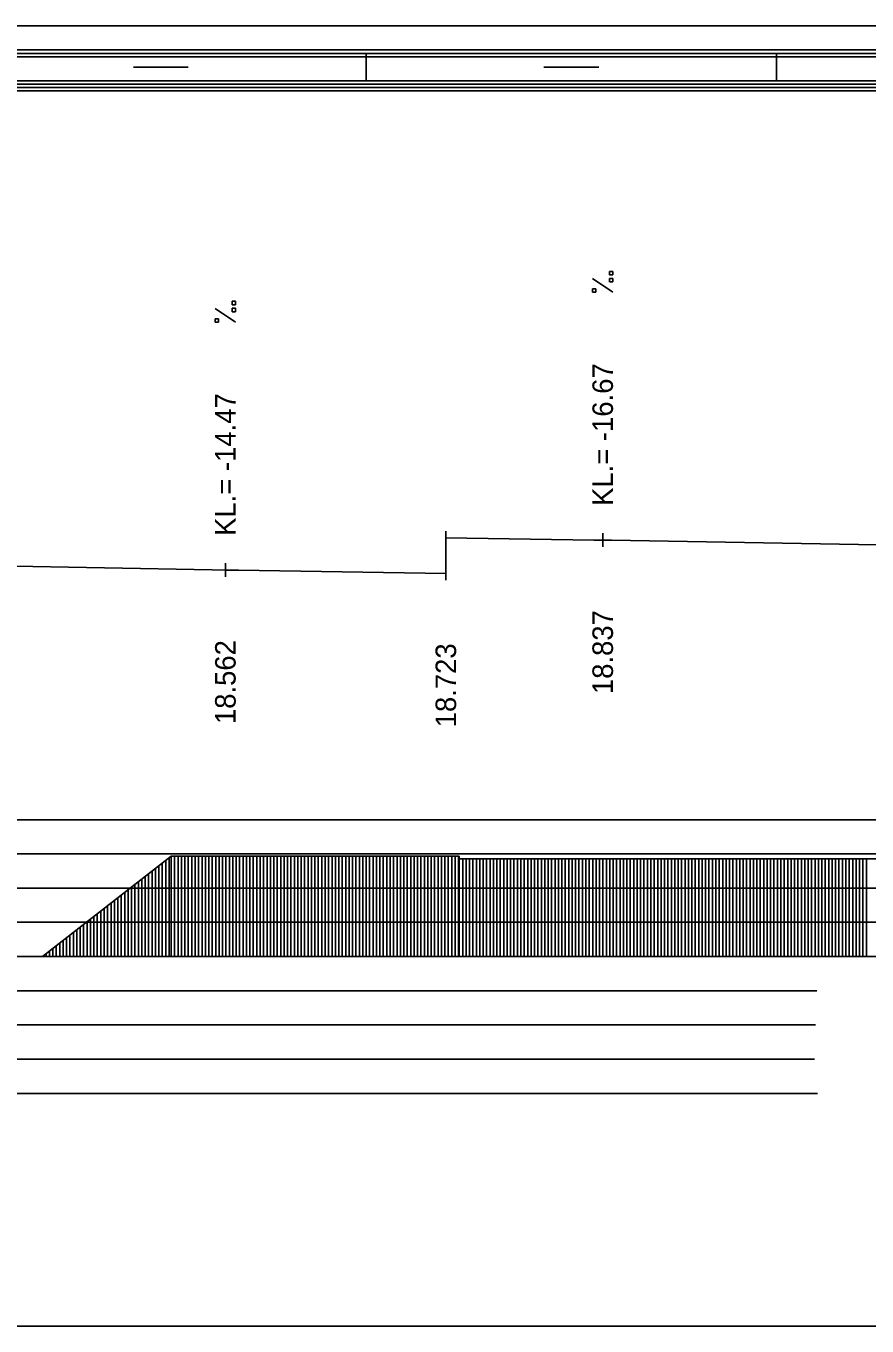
# Model space of a CAD drawing. Extents: x 2 to 10148, y 0 to 380.
# Drawn here: x 2140.1 to 2201.6, y 285 to 380 of the extents above; entities that cross this region are included whole.
import ezdxf

# ---------------------------------------------------------------- set-up
doc = ezdxf.new("R2010")
doc.units = 0
for name, color, linetype in [('NIVELETA_CARA', 7, 'Continuous'), ('NIVELETA_TEXT', 7, 'Continuous'), ('RAM', 7, 'Continuous'), ('ZRYCHL_CARA_C', 7, 'Continuous'), ('ZRYCHL_RASTR', 7, 'Continuous')]:
    doc.layers.add(name, color=color, linetype=linetype)

msp = doc.modelspace()

# ---------------------------------------------------------------- linework, layer by layer
at = {"layer": 'NIVELETA_CARA'}
for p, q in [((2170.83, 342.089), (2170.83, 343.089)), ((2170.827, 340.5), (2170.83, 342.089)), ((2170.83, 342.589), (2181.642, 342.436)), ((2181.642, 342.436), (2182.29, 342.427)), ((2182.29, 341.927), (2182.29, 342.927)), ((2182.29, 342.427), (2182.938, 342.417)), ((2182.938, 342.417), (2214.106, 341.897)), ((2125.686, 340.775), (2153.756, 340.254)), ((2153.756, 340.254), (2154.716, 340.237)), ((2154.716, 339.737), (2154.716, 340.737)), ((2154.716, 340.237), (2155.677, 340.223)), ((2155.677, 340.223), (2170.827, 340)), ((2170.827, 339.5), (2170.827, 340.5))]:
    msp.add_line(p, q, dxfattribs=at)
at = {"layer": 'NIVELETA_TEXT'}
for p, q in [((2183.038, 362.071), (2182.791, 362.071)), ((2182.791, 362.071), (2182.791, 361.828)), ((2183.038, 361.823), (2183.038, 362.071)), ((2183.037, 360.554), (2181.543, 361.545)), ((2182.791, 361.828), (2182.795, 361.823)), ((2182.791, 361.823), (2183.038, 361.823)), ((2183.038, 361.559), (2182.791, 361.559)), ((2182.791, 361.559), (2182.791, 361.317)), ((2182.791, 361.317), (2182.795, 361.312)), ((2182.791, 361.312), (2183.038, 361.312)), ((2183.038, 361.312), (2183.038, 361.559)), ((2181.79, 360.802), (2181.543, 360.802)), ((2181.543, 360.802), (2181.543, 360.559)), ((2181.543, 360.559), (2181.548, 360.554)), ((2181.543, 360.554), (2181.79, 360.554)), ((2181.79, 360.554), (2181.79, 360.802)), ((2155.463, 358.364), (2153.969, 359.355)), ((2155.464, 359.88), (2155.217, 359.88)), ((2155.217, 359.88), (2155.217, 359.637)), ((2155.217, 359.637), (2155.221, 359.632)), ((2155.217, 359.632), (2155.464, 359.632)), ((2155.464, 359.369), (2155.217, 359.369)), ((2155.217, 359.369), (2155.217, 359.126)), ((2155.217, 359.126), (2155.221, 359.121)), ((2155.217, 359.121), (2155.464, 359.121)), ((2155.464, 359.632), (2155.464, 359.88)), ((2155.464, 359.121), (2155.464, 359.369)), ((2154.217, 358.611), (2153.969, 358.611)), ((2153.969, 358.611), (2153.969, 358.369)), ((2153.969, 358.369), (2153.974, 358.364)), ((2153.969, 358.364), (2154.217, 358.364)), ((2154.217, 358.364), (2154.217, 358.611))]:
    msp.add_line(p, q, dxfattribs=at)
at = {"layer": 'RAM'}
for p, q in [((2170.827, 380), (1850.83, 380)), ((2328.696, 380), (2170.83, 380)), ((2170.827, 378.25), (1850.83, 378.25)), ((2328.696, 378.25), (2170.83, 378.25)), ((2170.827, 378), (1850.83, 378)), ((2170.827, 377.75), (1850.83, 377.75)), ((2165, 376), (2165, 378)), ((2328.696, 378), (2170.83, 378)), ((2328.696, 377.75), (2170.83, 377.75)), ((2195, 376), (2195, 378)), ((2148, 377), (2152, 377)), ((2178, 377), (2182, 377)), ((2170.827, 376), (1850.83, 376)), ((2170.827, 375.75), (1850.83, 375.75)), ((2170.827, 375.5), (1850.83, 375.5)), ((2170.827, 375.25), (1850.83, 375.25)), ((2328.696, 376), (2170.83, 376)), ((2328.696, 375.75), (2170.83, 375.75)), ((2328.696, 375.5), (2170.83, 375.5)), ((2328.696, 375.25), (2170.83, 375.25))]:
    msp.add_line(p, q, dxfattribs=at)
at = {"layer": 'ZRYCHL_CARA_C'}
for p, q in [((2141.359, 312), (2150.759, 319.333)), ((2150.609, 312), (2150.609, 319.216)), ((2150.759, 312), (2150.759, 319.333)), ((2150.759, 319.333), (2171.806, 319.333)), ((2151.009, 312), (2151.009, 319.333)), ((2151.259, 312), (2151.259, 319.333)), ((2151.509, 312), (2151.509, 319.333)), ((2151.759, 312), (2151.759, 319.333)), ((2152.009, 312), (2152.009, 319.333)), ((2152.259, 312), (2152.259, 319.333)), ((2152.509, 312), (2152.509, 319.333)), ((2152.759, 312), (2152.759, 319.333)), ((2153.009, 312), (2153.009, 319.333)), ((2153.259, 312), (2153.259, 319.333)), ((2153.509, 312), (2153.509, 319.333)), ((2153.759, 312), (2153.759, 319.333)), ((2154.009, 312), (2154.009, 319.333)), ((2154.259, 312), (2154.259, 319.333)), ((2154.509, 312), (2154.509, 319.333)), ((2154.759, 312), (2154.759, 319.333)), ((2155.009, 312), (2155.009, 319.333)), ((2155.259, 312), (2155.259, 319.333)), ((2155.509, 312), (2155.509, 319.333)), ((2155.759, 312), (2155.759, 319.333)), ((2156.009, 312), (2156.009, 319.333)), ((2156.259, 312), (2156.259, 319.333)), ((2156.509, 312), (2156.509, 319.333)), ((2156.759, 312), (2156.759, 319.333)), ((2157.009, 312), (2157.009, 319.333)), ((2157.259, 312), (2157.259, 319.333)), ((2157.509, 312), (2157.509, 319.333)), ((2157.759, 312), (2157.759, 319.333)), ((2158.009, 312), (2158.009, 319.333)), ((2158.259, 312), (2158.259, 319.333)), ((2158.509, 312), (2158.509, 319.333)), ((2158.759, 312), (2158.759, 319.333)), ((2159.009, 312), (2159.009, 319.333)), ((2159.259, 312), (2159.259, 319.333)), ((2159.509, 312), (2159.509, 319.333)), ((2159.759, 312), (2159.759, 319.333)), ((2160.009, 312), (2160.009, 319.333)), ((2160.259, 312), (2160.259, 319.333)), ((2160.509, 312), (2160.509, 319.333)), ((2160.759, 312), (2160.759, 319.333)), ((2161.009, 312), (2161.009, 319.333)), ((2161.259, 312), (2161.259, 319.333)), ((2161.509, 312), (2161.509, 319.333)), ((2161.759, 312), (2161.759, 319.333)), ((2162.009, 312), (2162.009, 319.333)), ((2162.259, 312), (2162.259, 319.333)), ((2162.509, 312), (2162.509, 319.333)), ((2162.759, 312), (2162.759, 319.333)), ((2163.009, 312), (2163.009, 319.333)), ((2163.259, 312), (2163.259, 319.333)), ((2163.509, 312), (2163.509, 319.333)), ((2163.759, 312), (2163.759, 319.333)), ((2164.009, 312), (2164.009, 319.333)), ((2164.259, 312), (2164.259, 319.333)), ((2164.509, 312), (2164.509, 319.333)), ((2164.759, 312), (2164.759, 319.333)), ((2165.009, 312), (2165.009, 319.333)), ((2165.259, 312), (2165.259, 319.333)), ((2165.509, 312), (2165.509, 319.333)), ((2165.759, 312), (2165.759, 319.333)), ((2166.009, 312), (2166.009, 319.333)), ((2166.259, 312), (2166.259, 319.333)), ((2166.509, 312), (2166.509, 319.333)), ((2166.759, 312), (2166.759, 319.333)), ((2167.009, 312), (2167.009, 319.333)), ((2167.259, 312), (2167.259, 319.333)), ((2167.509, 312), (2167.509, 319.333)), ((2167.759, 312), (2167.759, 319.333)), ((2168.009, 312), (2168.009, 319.333)), ((2168.259, 312), (2168.259, 319.333)), ((2168.509, 312), (2168.509, 319.333)), ((2168.759, 312), (2168.759, 319.333)), ((2169.009, 312), (2169.009, 319.333)), ((2169.259, 312), (2169.259, 319.333)), ((2169.509, 312), (2169.509, 319.333)), ((2169.759, 312), (2169.759, 319.333)), ((2170.009, 312), (2170.009, 319.333)), ((2170.259, 312), (2170.259, 319.333)), ((2170.509, 312), (2170.509, 319.333)), ((2170.759, 312), (2170.759, 319.333)), ((2171.009, 312), (2171.009, 319.333)), ((2171.259, 312), (2171.259, 319.333)), ((2171.509, 312), (2171.509, 319.333)), ((2171.759, 312), (2171.759, 319.333)), ((2171.806, 319.333), (2171.806, 312)), ((2149.609, 312), (2149.609, 318.436)), ((2149.859, 312), (2149.859, 318.631)), ((2150.109, 312), (2150.109, 318.826)), ((2150.359, 312), (2150.359, 319.021)), ((2171.808, 312), (2171.808, 319.131)), ((2171.808, 312), (2171.808, 319.131)), ((2171.808, 319.131), (2204.503, 319.131)), ((2172.058, 312), (2172.058, 319.131)), ((2172.308, 312), (2172.308, 319.131)), ((2172.558, 312), (2172.558, 319.131)), ((2172.808, 312), (2172.808, 319.131)), ((2173.058, 312), (2173.058, 319.131)), ((2173.308, 312), (2173.308, 319.131)), ((2173.558, 312), (2173.558, 319.131)), ((2173.808, 312), (2173.808, 319.131)), ((2174.058, 312), (2174.058, 319.131)), ((2174.308, 312), (2174.308, 319.131)), ((2174.558, 312), (2174.558, 319.131)), ((2174.808, 312), (2174.808, 319.131)), ((2175.058, 312), (2175.058, 319.131)), ((2175.308, 312), (2175.308, 319.131)), ((2175.558, 312), (2175.558, 319.131)), ((2175.808, 312), (2175.808, 319.131)), ((2176.058, 312), (2176.058, 319.131)), ((2176.308, 312), (2176.308, 319.131)), ((2176.558, 312), (2176.558, 319.131)), ((2176.808, 312), (2176.808, 319.131)), ((2177.058, 312), (2177.058, 319.131)), ((2177.308, 312), (2177.308, 319.131)), ((2177.558, 312), (2177.558, 319.131)), ((2177.808, 312), (2177.808, 319.131)), ((2178.058, 312), (2178.058, 319.131)), ((2178.308, 312), (2178.308, 319.131)), ((2178.558, 312), (2178.558, 319.131)), ((2178.808, 312), (2178.808, 319.131)), ((2179.058, 312), (2179.058, 319.131)), ((2179.308, 312), (2179.308, 319.131)), ((2179.558, 312), (2179.558, 319.131)), ((2179.808, 312), (2179.808, 319.131)), ((2180.058, 312), (2180.058, 319.131)), ((2180.308, 312), (2180.308, 319.131)), ((2180.558, 312), (2180.558, 319.131)), ((2180.808, 312), (2180.808, 319.131)), ((2181.058, 312), (2181.058, 319.131)), ((2181.308, 312), (2181.308, 319.131)), ((2181.558, 312), (2181.558, 319.131)), ((2181.808, 312), (2181.808, 319.131)), ((2182.058, 312), (2182.058, 319.131)), ((2182.308, 312), (2182.308, 319.131)), ((2182.558, 312), (2182.558, 319.131)), ((2182.808, 312), (2182.808, 319.131)), ((2183.058, 312), (2183.058, 319.131)), ((2183.308, 312), (2183.308, 319.131)), ((2183.558, 312), (2183.558, 319.131)), ((2183.808, 312), (2183.808, 319.131)), ((2184.058, 312), (2184.058, 319.131)), ((2184.308, 312), (2184.308, 319.131)), ((2184.558, 312), (2184.558, 319.131)), ((2184.808, 312), (2184.808, 319.131)), ((2185.058, 312), (2185.058, 319.131)), ((2185.308, 312), (2185.308, 319.131)), ((2185.558, 312), (2185.558, 319.131)), ((2185.808, 312), (2185.808, 319.131)), ((2186.058, 312), (2186.058, 319.131)), ((2186.308, 312), (2186.308, 319.131)), ((2186.558, 312), (2186.558, 319.131)), ((2186.808, 312), (2186.808, 319.131)), ((2187.058, 312), (2187.058, 319.131)), ((2187.308, 312), (2187.308, 319.131)), ((2187.558, 312), (2187.558, 319.131)), ((2187.808, 312), (2187.808, 319.131)), ((2188.058, 312), (2188.058, 319.131)), ((2188.308, 312), (2188.308, 319.131)), ((2188.558, 312), (2188.558, 319.131)), ((2188.808, 312), (2188.808, 319.131)), ((2189.058, 312), (2189.058, 319.131)), ((2189.308, 312), (2189.308, 319.131)), ((2189.558, 312), (2189.558, 319.131)), ((2189.808, 312), (2189.808, 319.131)), ((2190.058, 312), (2190.058, 319.131)), ((2190.308, 312), (2190.308, 319.131)), ((2190.558, 312), (2190.558, 319.131)), ((2190.808, 312), (2190.808, 319.131)), ((2191.058, 312), (2191.058, 319.131)), ((2191.308, 312), (2191.308, 319.131)), ((2191.558, 312), (2191.558, 319.131)), ((2191.808, 312), (2191.808, 319.131)), ((2192.058, 312), (2192.058, 319.131)), ((2192.308, 312), (2192.308, 319.131)), ((2192.558, 312), (2192.558, 319.131)), ((2192.808, 312), (2192.808, 319.131)), ((2193.058, 312), (2193.058, 319.131)), ((2193.308, 312), (2193.308, 319.131)), ((2193.558, 312), (2193.558, 319.131)), ((2193.808, 312), (2193.808, 319.131)), ((2194.058, 312), (2194.058, 319.131)), ((2194.308, 312), (2194.308, 319.131)), ((2194.558, 312), (2194.558, 319.131)), ((2194.808, 312), (2194.808, 319.131)), ((2195.058, 312), (2195.058, 319.131)), ((2195.308, 312), (2195.308, 319.131)), ((2195.558, 312), (2195.558, 319.131)), ((2195.808, 312), (2195.808, 319.131)), ((2196.058, 312), (2196.058, 319.131)), ((2196.308, 312), (2196.308, 319.131)), ((2196.558, 312), (2196.558, 319.131)), ((2196.808, 312), (2196.808, 319.131)), ((2197.058, 312), (2197.058, 319.131)), ((2197.308, 312), (2197.308, 319.131)), ((2197.558, 312), (2197.558, 319.131)), ((2197.808, 312), (2197.808, 319.131)), ((2198.058, 312), (2198.058, 319.131)), ((2198.308, 312), (2198.308, 319.131)), ((2198.558, 312), (2198.558, 319.131)), ((2198.808, 312), (2198.808, 319.131)), ((2199.058, 312), (2199.058, 319.131)), ((2199.308, 312), (2199.308, 319.131)), ((2199.558, 312), (2199.558, 319.131)), ((2199.808, 312), (2199.808, 319.131)), ((2200.058, 312), (2200.058, 319.131)), ((2200.308, 312), (2200.308, 319.131)), ((2200.558, 312), (2200.558, 319.131)), ((2200.808, 312), (2200.808, 319.131)), ((2201.058, 312), (2201.058, 319.131)), ((2201.308, 312), (2201.308, 319.131)), ((2201.558, 312), (2201.558, 319.131)), ((2148.359, 312), (2148.359, 317.461)), ((2148.609, 312), (2148.609, 317.656)), ((2148.859, 312), (2148.859, 317.851)), ((2149.109, 312), (2149.109, 318.046)), ((2149.359, 312), (2149.359, 318.241)), ((2147.109, 312), (2147.109, 316.486)), ((2147.359, 312), (2147.359, 316.681)), ((2147.609, 312), (2147.609, 316.876)), ((2147.859, 312), (2147.859, 317.071)), ((2148.109, 312), (2148.109, 317.266)), ((2145.859, 312), (2145.859, 315.511)), ((2146.109, 312), (2146.109, 315.706)), ((2146.359, 312), (2146.359, 315.901)), ((2146.609, 312), (2146.609, 316.096)), ((2146.859, 312), (2146.859, 316.291)), ((2144.609, 312), (2144.609, 314.535)), ((2144.859, 312), (2144.859, 314.73)), ((2145.109, 312), (2145.109, 314.925)), ((2145.359, 312), (2145.359, 315.121)), ((2145.609, 312), (2145.609, 315.316)), ((2143.359, 312), (2143.359, 313.56)), ((2143.609, 312), (2143.609, 313.755)), ((2143.859, 312), (2143.859, 313.95)), ((2144.109, 312), (2144.109, 314.145)), ((2144.359, 312), (2144.359, 314.34)), ((2142.109, 312), (2142.109, 312.585)), ((2142.359, 312), (2142.359, 312.78)), ((2142.609, 312), (2142.609, 312.975)), ((2142.859, 312), (2142.859, 313.17)), ((2143.109, 312), (2143.109, 313.365)), ((1850.83, 312), (2170.827, 312)), ((2141.609, 312), (2141.609, 312.195)), ((2141.859, 312), (2141.859, 312.39)), ((2170.83, 312), (2328.696, 312))]:
    msp.add_line(p, q, dxfattribs=at)
at = {"layer": 'ZRYCHL_RASTR'}
for p, q in [((2002, 322), (2249.572, 322)), ((2002, 319.5), (2249.572, 319.5)), ((2002, 317), (2249.559, 317)), ((2002, 314.5), (2249.559, 314.5)), ((2002, 309.5), (2197.941, 309.5)), ((2002, 307), (2197.849, 307)), ((2002, 304.5), (2197.765, 304.5)), ((2002, 302), (2197.984, 302)), ((2002, 285), (2251.222, 285))]:
    msp.add_line(p, q, dxfattribs=at)

# ---------------------------------------------------------------- texts
at = {"layer": 'NIVELETA_TEXT'}
for s, p in [('KL.= -16.67', (2183.04, 344.927)), ('KL.= -14.47', (2155.466, 342.737)), ('18.837', (2183.04, 331.177)), ('18.562', (2155.466, 328.987)), ('18.723', (2171.577, 328.75))]:
    msp.add_text(s, height=1.5, rotation=90, dxfattribs=at).set_placement(p)

doc.saveas('drawing.dxf')
